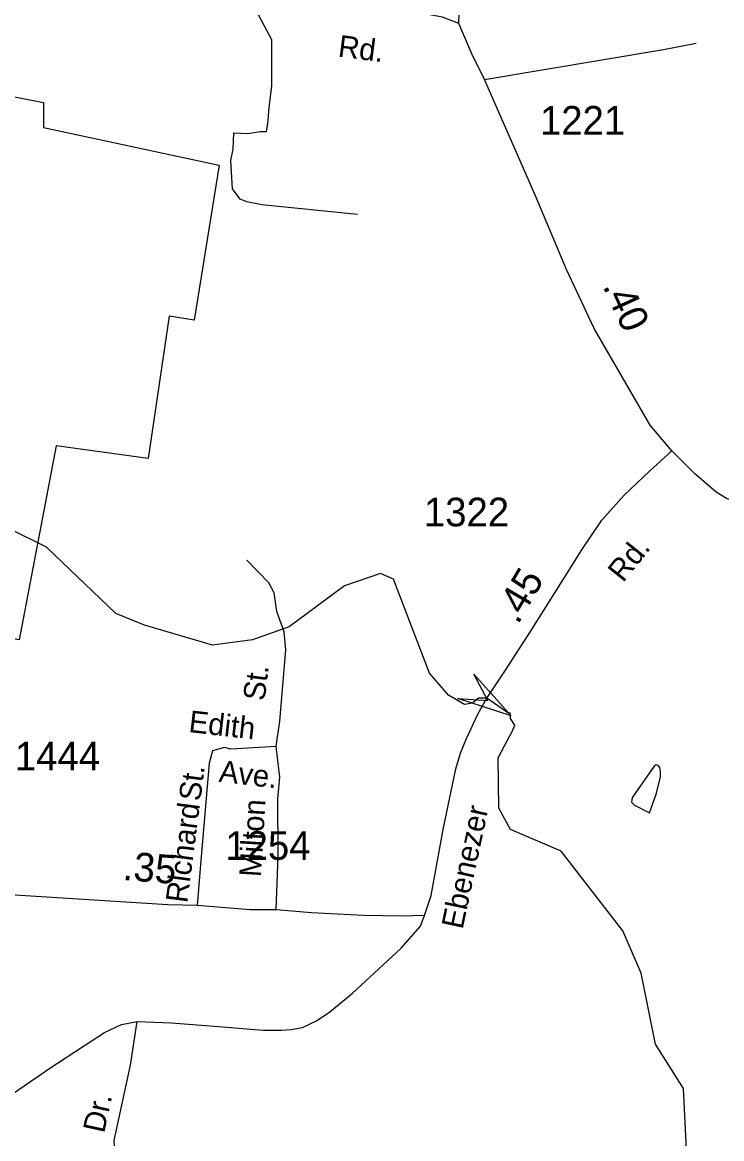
# Model space of a CAD drawing. Extents: x 1473865 to 1648260, y 639067 to 773536.
# Drawn here: x 1525509 to 1528561, y 648223 to 653093 of the extents above; entities that cross this region are included whole.
import ezdxf

# ---------------------------------------------------------------- set-up
doc = ezdxf.new("R2010")
doc.units = 0
for name, color, linetype in [('Exist Boundary Political City Limit New', 7, 'Continuous'), ('Exist Hydrographic Creek Single Shore', 7, 'Continuous'), ('Exist Hydrographic Misc Water Feature', 7, 'Continuous'), ('Exist Road Non-System Type 51', 7, 'Continuous'), ('Exist Road Non-System Type 51 Label', 7, 'Continuous'), ('Exist Road Secondary Mileage Hundredths English Label', 7, 'Continuous'), ('Exist Road Secondary Structure Standard Bridge Attributed CELL', 7, 'Continuous'), ('Exist Road Secondary Type 51 Attributed', 7, 'Continuous'), ('Exist Road Secondary Type 51 Label', 7, 'Continuous'), ('Exist Road Secondary Type 51 Number Label', 7, 'Continuous'), ('Map Preparation Boundary City Limit Buffer Line', 7, 'Continuous')]:
    doc.layers.add(name, color=color, linetype=linetype)

msp = doc.modelspace()

# ---------------------------------------------------------------- linework, layer by layer
at = {"layer": 'Exist Boundary Political City Limit New'}
msp.add_lwpolyline([(1523355.1, 653181.8), (1525601.1, 652743.2), (1525601.1, 652633.6), (1526368, 652469.2), (1526258.5, 651793.1), (1526148.9, 651811.4), (1526057.6, 651190.2), (1525655.9, 651245), (1525494.5, 650399.1), (1524560.2, 650550.7), (1524669.9, 650934.4), (1524268.1, 651226.8), (1523921.2, 651482.5), (1523811.6, 651756.6), (1523683.9, 651994.1), (1523483, 652195.1), (1523318.6, 652341.2), (1523300.4, 652487.4), (1523099.5, 652688.4), (1522897.9, 653112.1), (1523336.9, 653072.1), (1523355.1, 653181.8)], dxfattribs=at)
at = {"layer": 'Exist Hydrographic Creek Single Shore'}
msp.add_lwpolyline([(1528406.9, 648176.1), (1528393.8, 648442.3), (1528271.9, 648635.1), (1528209.9, 648944.9), (1528129.9, 649130.3), (1527859.9, 649477.2), (1527639.9, 649571.9), (1527587.6, 649664.4), (1527586, 649884.3), (1527612.9, 649937), (1527647.3, 650002.5), (1527658.1, 650027.3), (1527639.8, 650056.3), (1527637.2, 650080), (1527632.3, 650077.8), (1527535.5, 650144.4), (1527500.1, 650144.4), (1527474.1, 650122.1), (1527438.6, 650117), (1527369, 650157.3), (1527286.2, 650254), (1527128.9, 650663.7), (1527072.5, 650689), (1526915.1, 650634.6), (1526672.7, 650455.4), (1526513.6, 650399.6), (1526338, 650376), (1526041.9, 650462.4), (1525916.9, 650514.2), (1525613.8, 650802.6), (1525455.9, 650881.3)], dxfattribs=at)
at = {"layer": 'Exist Hydrographic Misc Water Feature'}
msp.add_lwpolyline([(1528179.7, 649677.4), (1528245.3, 649644.1), (1528276.6, 649729.7), (1528293.8, 649801.5), (1528294.1, 649825.3), (1528290.3, 649841.8), (1528284.6, 649849.3), (1528274.5, 649853.6), (1528266.4, 649848), (1528172.2, 649712.9), (1528168.1, 649703.1), (1528167.9, 649691.6), (1528179.7, 649677.4)], dxfattribs=at)
at = {"layer": 'Exist Road Non-System Type 51'}
for points in [[(1526971.7, 652254.4), (1526554.5, 652296.4), (1526488.8, 652309.7), (1526459.8, 652320.8), (1526425.4, 652366.6), (1526418.7, 652490.1), (1526429.5, 652539.9), (1526431.1, 652610.1), (1526493.1, 652607.1), (1526547.3, 652616), (1526574.2, 652615.8), (1526579.9, 652649.3), (1526585.3, 652719), (1526597.4, 652815.7), (1526597, 652905.5), (1526597.1, 653016.9), (1526473.3, 653248.5)], [(1527525.6, 652843.2), (1528307.3, 652974.6), (1528449.7, 653001.7)], [(1526617, 649934.4), (1526633.2, 650043.7), (1526658.8, 650355.2), (1526651.8, 650434.3), (1526619.3, 650522.7), (1526607.7, 650604), (1526584.4, 650648.2), (1526489.2, 650745.9)], [(1526617, 649934.4), (1526418.5, 649922.7), (1526390.7, 649929.1), (1526339.1, 649914.8), (1526324.8, 649860.4), (1526287.2, 649436.8), (1526271.5, 649240.2)], [(1526616.8, 649221.5), (1526625.3, 649456.4), (1526624.5, 649705.6), (1526633.1, 649800.1), (1526617, 649934.4)], [(1525470, 647089.4), (1525556, 647099.9), (1525710.5, 647112.5), (1525872.4, 647131.8), (1525895.5, 647143.4), (1525903.2, 647174.3), (1525918.6, 647675.7), (1525937.9, 648019.1), (1525934, 648092.3), (1525927.8, 648134.4), (1525912.4, 648164.5), (1525909.3, 648214.6), (1525981.1, 648543.3), (1526009.4, 648734.4)]]:
    msp.add_lwpolyline(points, dxfattribs=at)
at = {"layer": 'Exist Road Secondary Structure Standard Bridge Attributed CELL'}
msp.add_lwpolyline([(1527479.3, 650249.4), (1527641.6, 650067.4), (1527410, 650143.8), (1527539.6, 650134.3)], close=True, dxfattribs=at)
at = {"layer": 'Exist Road Secondary Type 51 Attributed'}
for points in [[(1527414.3, 653087.5), (1527417.2, 653177.4), (1527483.3, 654027.7), (1527506.2, 654167.8), (1527534.8, 654506.6), (1527551.4, 654786.7), (1527561.9, 654976.5), (1527575.5, 655176.8)], [(1527414.3, 653087.5), (1527342.8, 653114.7), (1527191.3, 653143.4), (1526684.6, 653208.6), (1526565, 653228.9), (1526473.3, 653248.5), (1526396.4, 653303.9), (1526294.1, 653399.6), (1526174.4, 653525.9), (1525840.4, 653863.8), (1525671.9, 654060.9), (1525575.8, 654154.7), (1525470.9, 654220.6), (1525355.9, 654274.6), (1525243, 654335.7)], [(1528342.7, 651223.4), (1528249.3, 651334.7), (1528004.9, 651757.3), (1527883.4, 652014.6), (1527748.5, 652335.1), (1527525.6, 652843.2), (1527469.9, 652955.6), (1527414.3, 653087.5)], [(1527535.5, 650144.4), (1527617.2, 650266.9), (1527725.8, 650435.6), (1527832.2, 650603.3), (1527950.4, 650791.4), (1528037.4, 650921.4), (1528135.2, 651030), (1528245.9, 651134.2), (1528342.7, 651223.4)], [(1529306.7, 650973), (1529133.7, 650951.5), (1529073.5, 650949.4), (1529015.4, 650948.3), (1528934.8, 650953.7), (1528869.3, 650963.3), (1528737.1, 650981.6), (1528681.2, 650990.2), (1528636.1, 650996.7), (1528581.2, 651016), (1528536.9, 651043), (1528442.6, 651124.5), (1528342.7, 651223.4)], [(1527263.6, 649196.5), (1527293.7, 649283.5), (1527345.3, 649571.6), (1527401.2, 649836), (1527421.6, 649904.7), (1527447.4, 649969.2), (1527496.8, 650074.5), (1527535.5, 650144.4)], [(1527263.6, 649196.5), (1527166.9, 649194.3), (1526998.2, 649196.5), (1526771.4, 649208.3), (1526616.8, 649221.5), (1526503.3, 649221.9), (1526271.5, 649240.2), (1526143.7, 649242.4), (1525430.5, 649287.4), (1525244.7, 649294.7)], [(1525390.1, 648367.9), (1525591.6, 648505), (1525624.8, 648527.7), (1525780.8, 648629), (1525867.6, 648686), (1525941.7, 648721.5), (1526009.4, 648734.4), (1526157.7, 648727.9), (1526383.4, 648710.7), (1526469.4, 648704.3), (1526560.8, 648696.7), (1526640.3, 648695.7), (1526681.8, 648698.7), (1526732, 648707.8), (1526792.4, 648736.6), (1526851.2, 648775.7), (1526948.7, 648856), (1527162.6, 649053.6), (1527245.8, 649150.5), (1527263.6, 649196.5)]]:
    msp.add_lwpolyline(points, dxfattribs=at)
at = {"layer": 'Map Preparation Boundary City Limit Buffer Line'}
msp.add_lwpolyline([(1523355.1, 653181.8), (1525601.1, 652743.2), (1525601.1, 652633.6), (1526368, 652469.2), (1526258.5, 651793.1), (1526148.9, 651811.4), (1526057.6, 651190.2), (1525655.9, 651245), (1525494.5, 650399.1), (1524560.2, 650550.7), (1524669.9, 650934.4), (1524268.1, 651226.8), (1523921.2, 651482.5), (1523811.6, 651756.6), (1523683.9, 651994.1), (1523483, 652195.1), (1523318.6, 652341.2), (1523300.4, 652487.4), (1523099.5, 652688.4), (1522897.9, 653112.1), (1523336.9, 653072.1), (1523355.1, 653181.8)], dxfattribs=at)

# ---------------------------------------------------------------- texts
at = {"layer": 'Exist Road Non-System Type 51 Label'}
for s, rotation, p in [('St.', 83.1597, (1526566.2, 650130)), ('Edith', 353.4549, (1526231.9, 649997.2)), ('Ave.', 353.4549, (1526363.6, 649780.1)), ('St.', 82.6728, (1526285.5, 649692.4)), ('Richard', 82.6728, (1526228.4, 649248.2)), ('Milton', 86.5191, (1526550, 649362.5)), ('Dr.', 77.6675, (1525865.3, 648243.8))]:
    msp.add_text(s, height=95, rotation=rotation, dxfattribs=at).set_placement(p)
at = {"layer": 'Exist Road Secondary Mileage Hundredths English Label'}
for s, rotation, p in [('.40', 294.5496, (1528040.1, 651942.4)), ('.45', 59.7072, (1527671.4, 650462.1)), ('.35', 355.4896, (1525944.5, 649351.9))]:
    msp.add_text(s, height=125, rotation=rotation, dxfattribs=at).set_placement(p)
at = {"layer": 'Exist Road Secondary Type 51 Label'}
for s, rotation, p in [('Rd.', 352.6626, (1526883.5, 652943.7)), ('Rd.', 51.4081, (1528130.7, 650645.5)), ('Ebenezer', 77.9549, (1527430, 649133.1))]:
    msp.add_text(s, height=95, rotation=rotation, dxfattribs=at).set_placement(p)
at = {"layer": 'Exist Road Secondary Type 51 Number Label'}
for s, p in [('1221', (1527767.8, 652602.6)), ('1322', (1527261.3, 650894)), ('1444', (1525476.2, 649829.1)), ('1254', (1526394.7, 649439.3))]:
    msp.add_text(s, height=125, dxfattribs=at).set_placement(p)

doc.saveas('drawing.dxf')
